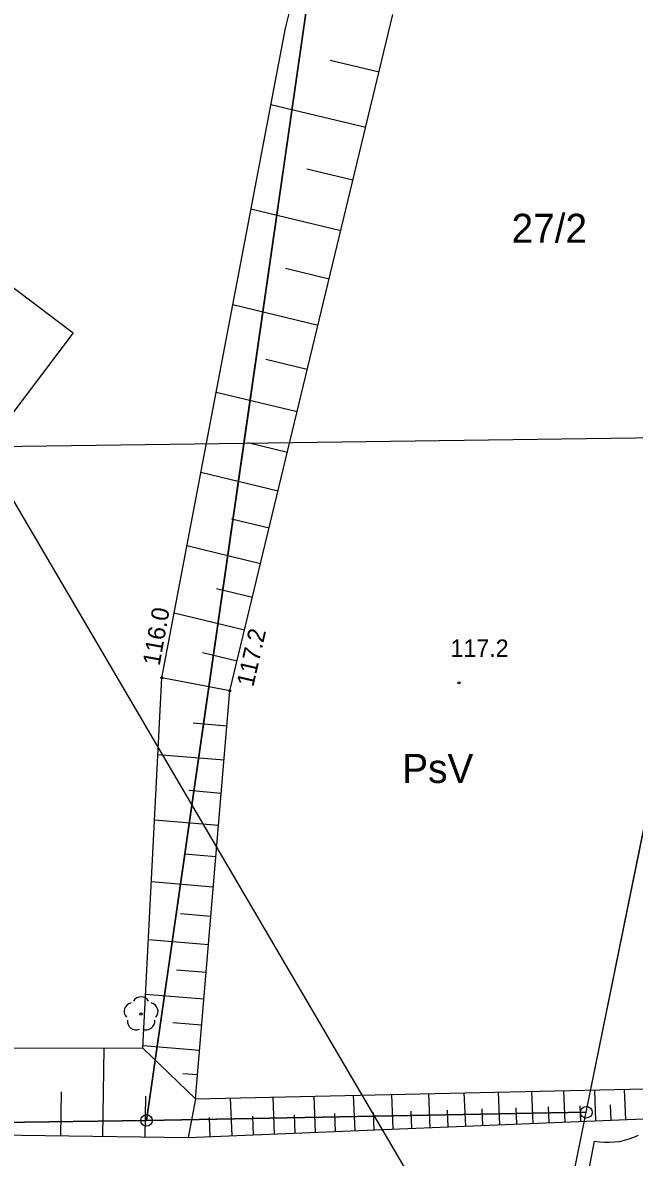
# Model space of a CAD drawing. Extents: x 6424617 to 6425697, y 5665845 to 5667190.
# Drawn here: x 6425187.36 to 6425213.77, y 5666113.02 to 5666162.03 of the extents above; entities that cross this region are included whole.
import ezdxf

# ---------------------------------------------------------------- set-up
doc = ezdxf.new("R2010")
doc.units = 0
for name, color, linetype in [('Warstwa 1', 7, 'Continuous'), ('Warstwa 10', 7, 'Continuous'), ('Warstwa 11', 7, 'Continuous'), ('Warstwa 13', 7, 'Continuous'), ('Warstwa 15', 7, 'Continuous'), ('Warstwa 2', 7, 'Continuous'), ('Warstwa 20', 7, 'Continuous'), ('Warstwa 21', 7, 'Continuous'), ('Warstwa 6', 7, 'Continuous'), ('Warstwa 8', 7, 'Continuous')]:
    doc.layers.add(name, color=color, linetype=linetype)

msp = doc.modelspace()

# ---------------------------------------------------------------- linework, layer by layer
at = {"layer": 'Warstwa 1'}
for p, q in [((6425211.695, 5666114.967), (6425227.334, 5666191.99)), ((6425196.917, 5666143.864), (6425203.679, 5666190.865)), ((6425196.917, 5666143.864), (6425203.679, 5666190.865)), ((6425151.499, 5666143.239), (6425196.917, 5666143.864)), ((6425151.499, 5666143.239), (6425196.917, 5666143.864)), ((6425192.709, 5666114.615), (6425196.917, 5666143.864)), ((6425192.709, 5666114.615), (6425196.917, 5666143.864)), ((6425196.917, 5666143.864), (6425217.62, 5666144.15)), ((6425196.917, 5666143.864), (6425217.62, 5666144.15)), ((6425211.695, 5666114.967), (6425217.62, 5666144.15)), ((6425192.709, 5666114.615), (6425211.695, 5666114.967)), ((6425192.709, 5666114.615), (6425211.695, 5666114.967)), ((6425211.111, 5666112.114), (6425211.695, 5666114.967)), ((6425211.111, 5666112.114), (6425211.695, 5666114.967)), ((6425145.308, 5666113.965), (6425192.709, 5666114.615)), ((6425145.308, 5666113.965), (6425192.709, 5666114.615))]:
    msp.add_line(p, q, dxfattribs=at)
at = {"layer": 'Warstwa 10'}
for p, q in [((6425198.708, 5666161.796), (6425204.356, 5666184.214)), ((6425196.307, 5666133.171), (6425203.347, 5666162.378)), ((6425193.367, 5666133.735), (6425198.708, 5666161.796)), ((6425202.746, 5666159.886), (6425200.642, 5666160.393)), ((6425202.172, 5666157.502), (6425198.078, 5666158.488)), ((6425201.621, 5666155.221), (6425199.631, 5666155.701)), ((6425201.096, 5666153.038), (6425197.219, 5666153.973)), ((6425200.593, 5666150.951), (6425198.705, 5666151.406)), ((6425200.112, 5666148.954), (6425196.432, 5666149.84)), ((6425199.651, 5666147.044), (6425197.858, 5666147.475)), ((6425199.211, 5666145.216), (6425195.713, 5666146.059)), ((6425198.789, 5666143.467), (6425197.082, 5666143.877)), ((6425198.385, 5666141.794), (6425195.054, 5666142.597)), ((6425198, 5666140.192), (6425196.373, 5666140.585)), ((6425197.631, 5666138.661), (6425194.451, 5666139.427)), ((6425197.277, 5666137.196), (6425195.723, 5666137.571)), ((6425196.94, 5666135.794), (6425193.899, 5666136.527)), ((6425196.616, 5666134.453), (6425195.128, 5666134.812)), ((6425192.553, 5666117.736), (6425193.367, 5666133.735)), ((6425196.307, 5666133.171), (6425193.367, 5666133.735)), ((6425194.822, 5666115.555), (6425196.307, 5666133.171)), ((6425196.179, 5666131.649), (6425194.726, 5666131.771)), ((6425196.054, 5666130.172), (6425193.198, 5666130.413)), ((6425195.934, 5666128.74), (6425194.529, 5666128.859)), ((6425195.816, 5666127.351), (6425193.054, 5666127.584)), ((6425195.703, 5666126.003), (6425194.344, 5666126.118)), ((6425195.593, 5666124.696), (6425192.919, 5666124.921)), ((6425195.486, 5666123.428), (6425194.17, 5666123.539)), ((6425195.382, 5666122.197), (6425192.791, 5666122.415)), ((6425195.282, 5666121.004), (6425194.006, 5666121.112)), ((6425195.184, 5666119.847), (6425192.671, 5666120.06)), ((6425195.089, 5666118.725), (6425193.851, 5666118.828)), ((6425194.997, 5666117.636), (6425192.558, 5666117.841)), ((6425167.128, 5666117.781), (6425192.553, 5666117.736)), ((6425190.824, 5666113.926), (6425190.879, 5666117.739)), ((6425194.822, 5666115.555), (6425192.553, 5666117.736)), ((6425192.553, 5666117.736), (6425194.822, 5666115.555)), ((6425192.553, 5666117.736), (6425194.822, 5666115.555)), ((6425194.908, 5666116.58), (6425194.277, 5666116.633)), ((6425194.822, 5666115.555), (6425215.553, 5666116.004)), ((6425209.399, 5666114.485), (6425209.342, 5666115.869)), ((6425210.779, 5666114.542), (6425210.723, 5666115.899)), ((6425212.112, 5666114.597), (6425212.057, 5666115.928)), ((6425213.398, 5666114.649), (6425213.345, 5666115.956)), ((6425189.015, 5666113.951), (6425189.043, 5666115.847)), ((6425192.653, 5666113.899), (6425192.679, 5666115.668)), ((6425194.822, 5666115.555), (6425194.504, 5666113.872)), ((6425196.403, 5666113.95), (6425196.335, 5666115.587)), ((6425198.235, 5666114.025), (6425198.169, 5666115.627)), ((6425200.005, 5666114.098), (6425199.941, 5666115.666)), ((6425201.712, 5666114.169), (6425201.648, 5666115.703)), ((6425203.36, 5666114.237), (6425203.298, 5666115.739)), ((6425204.951, 5666114.302), (6425204.89, 5666115.773)), ((6425206.487, 5666114.365), (6425206.427, 5666115.806)), ((6425207.968, 5666114.426), (6425207.91, 5666115.838)), ((6425200.866, 5666114.134), (6425200.835, 5666114.909)), ((6425202.543, 5666114.203), (6425202.512, 5666114.962)), ((6425204.162, 5666114.269), (6425204.132, 5666115.013)), ((6425205.725, 5666114.333), (6425205.696, 5666115.062)), ((6425207.234, 5666114.396), (6425207.205, 5666115.11)), ((6425208.69, 5666114.456), (6425208.661, 5666115.155)), ((6425210.096, 5666114.514), (6425210.067, 5666115.199)), ((6425211.451, 5666114.57), (6425211.423, 5666115.242)), ((6425212.761, 5666114.623), (6425212.734, 5666115.283)), ((6425194.504, 5666113.872), (6425214.899, 5666114.711)), ((6425195.461, 5666113.912), (6425195.427, 5666114.739)), ((6425197.327, 5666113.988), (6425197.294, 5666114.798)), ((6425199.127, 5666114.063), (6425199.095, 5666114.854)), ((6425167.278, 5666114.266), (6425194.504, 5666113.872))]:
    msp.add_line(p, q, dxfattribs=at)
for centre in [(6425211.695, 5666114.967), (6425211.695, 5666114.967), (6425192.709, 5666114.615)]:
    msp.add_circle(centre, 0.25, dxfattribs=at)
at = {"layer": 'Warstwa 11'}
msp.add_circle((6425192.475, 5666119.208), 0.05, dxfattribs=at)
for centre, start, end in [((6425192.475, 5666119.583), 30.1471, 149.8529), ((6425192.118, 5666119.324), 102.1471, 221.8529), ((6425192.832, 5666119.324), 318.1471, 77.8529), ((6425192.255, 5666118.905), 174.1471, 293.8529), ((6425192.695, 5666118.905), 246.1471, 5.8529)]:
    msp.add_arc(centre, 0.375, start, end, dxfattribs=at)
at = {"layer": 'Warstwa 13'}
for centre in [(6425193.367, 5666133.735), (6425206.198, 5666133.517), (6425196.307, 5666133.171)]:
    msp.add_circle(centre, 0.045, dxfattribs=at)
at = {"layer": 'Warstwa 2'}
msp.add_lwpolyline([(6425182.34, 5666154.08), (6425189.54, 5666148.64), (6425184.11, 5666141.44), (6425176.9, 5666146.87)], close=True, dxfattribs=at)
at = {"layer": 'Warstwa 20'}
for p, q in [((6425196.307, 5666133.171), (6425203.347, 5666162.378)), ((6425194.822, 5666115.555), (6425196.307, 5666133.171)), ((6425194.504, 5666113.872), (6425214.899, 5666114.711)), ((6425167.278, 5666114.266), (6425194.504, 5666113.872))]:
    msp.add_line(p, q, dxfattribs=at)
at = {"layer": 'Warstwa 21'}
for p, q in [((6425198.708, 5666161.796), (6425204.356, 5666184.214)), ((6425193.367, 5666133.735), (6425198.708, 5666161.796)), ((6425192.553, 5666117.736), (6425193.367, 5666133.735)), ((6425167.128, 5666117.781), (6425192.553, 5666117.736)), ((6425192.553, 5666117.736), (6425194.822, 5666115.555)), ((6425194.822, 5666115.555), (6425215.553, 5666116.004))]:
    msp.add_line(p, q, dxfattribs=at)
msp.add_lwpolyline([(6425231.404, 5666065.578), (6425183.221, 5666147.758), (6424929.954, 5666209.98), (6424904.26, 5666216.26)], dxfattribs=at)
at = {"layer": 'Warstwa 6'}
msp.add_lwpolyline([(6425242.84, 5666212.49), (6425237.49, 5666195.18), (6425235.64, 5666175.69), (6425221.4, 5666109.24), (6425216.06, 5666092.43), (6425215.14, 5666072.15), (6425206.5, 5666014.74), (6425201.44, 5665996.89), (6425200.56, 5665980.59), (6425215.3, 5665971.39), (6425213.05, 5665952.08), (6425191.264, 5665958.118), (6425188.723, 5665962.219), (6425193.713, 5666002.874), (6425197.98, 5666033.305), (6425201.568, 5666056.314), (6425211.111, 5666112.114), (6425211.695, 5666114.967), (6425227.334, 5666191.99), (6425232.133, 5666212.582)], dxfattribs=at)
for points in [[(6425227.334, 5666191.99), (6425203.679, 5666190.865), (6425192.709, 5666114.615), (6425211.695, 5666114.967)], [(6425145.308, 5666113.965), (6425192.709, 5666114.615), (6425203.679, 5666190.865), (6425174.715, 5666190.684), (6425161.629, 5666191.132)], [(6425211.111, 5666112.114), (6425211.695, 5666114.967), (6425192.709, 5666114.615), (6425145.308, 5666113.965), (6425137.918, 5666113.994), (6425096.292, 5666116.295), (6425095.617, 5666113.433), (6425137.6, 5666110.878), (6425147.523, 5666111.028)]]:
    msp.add_lwpolyline(points, close=True, dxfattribs=at)
at = {"layer": 'Warstwa 8'}
for p, q in [((6425213.546, 5666113.814), (6425213.749, 5666113.888)), ((6425213.749, 5666113.888), (6425213.946, 5666113.976)), ((6425211.391, 5666110.287), (6425212.053, 5666113.726)), ((6425212.053, 5666113.726), (6425212.267, 5666113.692)), ((6425212.267, 5666113.692), (6425212.482, 5666113.674)), ((6425212.482, 5666113.674), (6425212.697, 5666113.671)), ((6425212.697, 5666113.671), (6425212.913, 5666113.684)), ((6425212.913, 5666113.684), (6425213.127, 5666113.712)), ((6425213.127, 5666113.712), (6425213.338, 5666113.756)), ((6425213.338, 5666113.756), (6425213.546, 5666113.814))]:
    msp.add_line(p, q, dxfattribs=at)

# ---------------------------------------------------------------- texts
at = {"layer": 'Warstwa 13'}
for s, rotation, p in [('116.0', 79.9162, (6425193.273, 5666134.227)), ('117.2', 77.1373, (6425197.316, 5666133.312))]:
    msp.add_text(s, height=0.75, rotation=rotation, dxfattribs=at).set_placement(p)
msp.add_text('117.2', height=0.75, dxfattribs=at).set_placement((6425205.83, 5666134.639))
at = {"layer": 'Warstwa 15'}
msp.add_text('27/2', height=1.25, dxfattribs=at).set_placement((6425208.471, 5666152.526))
at = {"layer": 'Warstwa 2'}
msp.add_text('PsV', height=1.25, dxfattribs=at).set_placement((6425203.75, 5666129.193))

doc.saveas('drawing.dxf')
